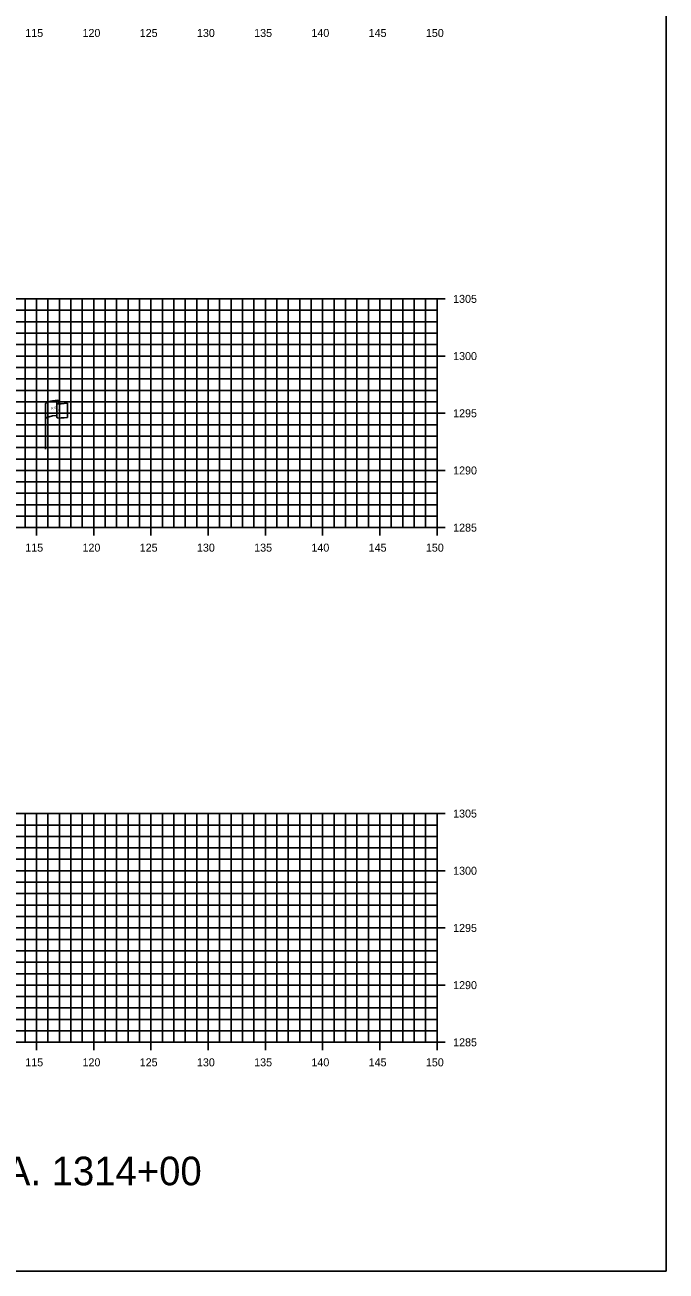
# Model space of a CAD drawing. Extents: x 674939 to 678919, y 750652 to 765176.
# Drawn here: x 678862.5 to 678918.5, y 764956.3 to 765065.2 of the extents above; entities that cross this region are included whole.
import ezdxf

# ---------------------------------------------------------------- set-up
doc = ezdxf.new("R2010")
doc.units = 0
for name, color, linetype in [('R_Axis', 7, 'Continuous'), ('R_Axis Annot', 7, 'Continuous'), ('R_Draft', 7, 'Continuous'), ('R_Grid', 7, 'Continuous'), ('R_No Plot', 7, 'Continuous'), ('S_EXIST_ROW', 7, 'Continuous')]:
    doc.layers.add(name, color=color, linetype=linetype)

msp = doc.modelspace()

# ---------------------------------------------------------------- linework, layer by layer
at = {"layer": 'R_Axis'}
for p, q in [((678899.23, 765041.29), (678897.83, 765041.29)), ((678898.53, 765021.29), (678898.53, 765041.29)), ((678899.23, 765036.29), (678897.83, 765036.29)), ((678899.23, 765031.29), (678897.83, 765031.29)), ((678899.23, 765026.29), (678897.83, 765026.29)), ((678863.53, 765020.59), (678863.53, 765021.99)), ((678868.53, 765020.59), (678868.53, 765021.99)), ((678873.53, 765020.59), (678873.53, 765021.99)), ((678878.53, 765020.59), (678878.53, 765021.99)), ((678883.53, 765020.59), (678883.53, 765021.99)), ((678888.53, 765020.59), (678888.53, 765021.99)), ((678893.53, 765020.59), (678893.53, 765021.99)), ((678898.53, 765020.59), (678898.53, 765021.99)), ((678598.53, 765021.29), (678898.53, 765021.29)), ((678899.23, 765021.29), (678897.83, 765021.29)), ((678899.23, 764996.29), (678897.83, 764996.29)), ((678898.53, 764976.29), (678898.53, 764996.29)), ((678899.23, 764991.29), (678897.83, 764991.29)), ((678899.23, 764986.29), (678897.83, 764986.29)), ((678899.23, 764981.29), (678897.83, 764981.29)), ((678863.53, 764975.59), (678863.53, 764976.99)), ((678868.53, 764975.59), (678868.53, 764976.99)), ((678873.53, 764975.59), (678873.53, 764976.99)), ((678878.53, 764975.59), (678878.53, 764976.99)), ((678883.53, 764975.59), (678883.53, 764976.99)), ((678888.53, 764975.59), (678888.53, 764976.99)), ((678893.53, 764975.59), (678893.53, 764976.99)), ((678898.53, 764975.59), (678898.53, 764976.99)), ((678598.53, 764976.29), (678898.53, 764976.29)), ((678899.23, 764976.29), (678897.83, 764976.29))]:
    msp.add_line(p, q, dxfattribs=at)
at = {"layer": 'R_Grid'}
for p, q in [((678598.53, 765041.29), (678898.53, 765041.29)), ((678862.53, 765021.29), (678862.53, 765041.29)), ((678863.53, 765021.29), (678863.53, 765041.29)), ((678864.53, 765021.29), (678864.53, 765041.29)), ((678865.53, 765021.29), (678865.53, 765041.29)), ((678866.53, 765021.29), (678866.53, 765041.29)), ((678867.53, 765021.29), (678867.53, 765041.29)), ((678868.53, 765021.29), (678868.53, 765041.29)), ((678869.53, 765021.29), (678869.53, 765041.29)), ((678870.53, 765021.29), (678870.53, 765041.29)), ((678871.53, 765021.29), (678871.53, 765041.29)), ((678872.53, 765021.29), (678872.53, 765041.29)), ((678873.53, 765021.29), (678873.53, 765041.29)), ((678874.53, 765021.29), (678874.53, 765041.29)), ((678875.53, 765021.29), (678875.53, 765041.29)), ((678876.53, 765021.29), (678876.53, 765041.29)), ((678877.53, 765021.29), (678877.53, 765041.29)), ((678878.53, 765021.29), (678878.53, 765041.29)), ((678879.53, 765021.29), (678879.53, 765041.29)), ((678880.53, 765021.29), (678880.53, 765041.29)), ((678881.53, 765021.29), (678881.53, 765041.29)), ((678882.53, 765021.29), (678882.53, 765041.29)), ((678883.53, 765021.29), (678883.53, 765041.29)), ((678884.53, 765021.29), (678884.53, 765041.29)), ((678885.53, 765021.29), (678885.53, 765041.29)), ((678886.53, 765021.29), (678886.53, 765041.29)), ((678887.53, 765021.29), (678887.53, 765041.29)), ((678888.53, 765021.29), (678888.53, 765041.29)), ((678889.53, 765021.29), (678889.53, 765041.29)), ((678890.53, 765021.29), (678890.53, 765041.29)), ((678891.53, 765021.29), (678891.53, 765041.29)), ((678892.53, 765021.29), (678892.53, 765041.29)), ((678893.53, 765021.29), (678893.53, 765041.29)), ((678894.53, 765021.29), (678894.53, 765041.29)), ((678895.53, 765021.29), (678895.53, 765041.29)), ((678896.53, 765021.29), (678896.53, 765041.29)), ((678897.53, 765021.29), (678897.53, 765041.29)), ((678898.53, 765021.29), (678898.53, 765041.29)), ((678598.53, 765040.29), (678898.53, 765040.29)), ((678598.53, 765039.29), (678898.53, 765039.29)), ((678598.53, 765038.29), (678898.53, 765038.29)), ((678598.53, 765037.29), (678898.53, 765037.29)), ((678598.53, 765036.29), (678898.53, 765036.29)), ((678598.53, 765035.29), (678898.53, 765035.29)), ((678598.53, 765034.29), (678898.53, 765034.29)), ((678598.53, 765033.29), (678898.53, 765033.29)), ((678598.53, 765032.29), (678898.53, 765032.29)), ((678598.53, 765031.29), (678898.53, 765031.29)), ((678598.53, 765030.29), (678898.53, 765030.29)), ((678598.53, 765029.29), (678898.53, 765029.29)), ((678598.53, 765028.29), (678898.53, 765028.29)), ((678598.53, 765027.29), (678898.53, 765027.29)), ((678598.53, 765026.29), (678898.53, 765026.29)), ((678598.53, 765025.29), (678898.53, 765025.29)), ((678598.53, 765024.29), (678898.53, 765024.29)), ((678598.53, 765023.29), (678898.53, 765023.29)), ((678598.53, 765022.29), (678898.53, 765022.29)), ((678598.53, 765021.29), (678898.53, 765021.29)), ((678598.53, 764996.29), (678898.53, 764996.29)), ((678598.53, 764995.29), (678898.53, 764995.29)), ((678862.53, 764976.29), (678862.53, 764996.29)), ((678863.53, 764976.29), (678863.53, 764996.29)), ((678864.53, 764976.29), (678864.53, 764996.29)), ((678865.53, 764976.29), (678865.53, 764996.29)), ((678866.53, 764976.29), (678866.53, 764996.29)), ((678867.53, 764976.29), (678867.53, 764996.29)), ((678868.53, 764976.29), (678868.53, 764996.29)), ((678869.53, 764976.29), (678869.53, 764996.29)), ((678870.53, 764976.29), (678870.53, 764996.29)), ((678871.53, 764976.29), (678871.53, 764996.29)), ((678872.53, 764976.29), (678872.53, 764996.29)), ((678873.53, 764976.29), (678873.53, 764996.29)), ((678874.53, 764976.29), (678874.53, 764996.29)), ((678875.53, 764976.29), (678875.53, 764996.29)), ((678876.53, 764976.29), (678876.53, 764996.29)), ((678877.53, 764976.29), (678877.53, 764996.29)), ((678878.53, 764976.29), (678878.53, 764996.29)), ((678879.53, 764976.29), (678879.53, 764996.29)), ((678880.53, 764976.29), (678880.53, 764996.29)), ((678881.53, 764976.29), (678881.53, 764996.29)), ((678882.53, 764976.29), (678882.53, 764996.29)), ((678883.53, 764976.29), (678883.53, 764996.29)), ((678884.53, 764976.29), (678884.53, 764996.29)), ((678885.53, 764976.29), (678885.53, 764996.29)), ((678886.53, 764976.29), (678886.53, 764996.29)), ((678887.53, 764976.29), (678887.53, 764996.29)), ((678888.53, 764976.29), (678888.53, 764996.29)), ((678889.53, 764976.29), (678889.53, 764996.29)), ((678890.53, 764976.29), (678890.53, 764996.29)), ((678891.53, 764976.29), (678891.53, 764996.29)), ((678892.53, 764976.29), (678892.53, 764996.29)), ((678893.53, 764976.29), (678893.53, 764996.29)), ((678894.53, 764976.29), (678894.53, 764996.29)), ((678895.53, 764976.29), (678895.53, 764996.29)), ((678896.53, 764976.29), (678896.53, 764996.29)), ((678897.53, 764976.29), (678897.53, 764996.29)), ((678898.53, 764976.29), (678898.53, 764996.29)), ((678598.53, 764994.29), (678898.53, 764994.29)), ((678598.53, 764993.29), (678898.53, 764993.29)), ((678598.53, 764992.29), (678898.53, 764992.29)), ((678598.53, 764991.29), (678898.53, 764991.29)), ((678598.53, 764990.29), (678898.53, 764990.29)), ((678598.53, 764989.29), (678898.53, 764989.29)), ((678598.53, 764988.29), (678898.53, 764988.29)), ((678598.53, 764987.29), (678898.53, 764987.29)), ((678598.53, 764986.29), (678898.53, 764986.29)), ((678598.53, 764985.29), (678898.53, 764985.29)), ((678598.53, 764984.29), (678898.53, 764984.29)), ((678598.53, 764983.29), (678898.53, 764983.29)), ((678598.53, 764982.29), (678898.53, 764982.29)), ((678598.53, 764981.29), (678898.53, 764981.29)), ((678598.53, 764980.29), (678898.53, 764980.29)), ((678598.53, 764979.29), (678898.53, 764979.29)), ((678598.53, 764978.29), (678898.53, 764978.29)), ((678598.53, 764977.29), (678898.53, 764977.29)), ((678598.53, 764976.29), (678898.53, 764976.29))]:
    msp.add_line(p, q, dxfattribs=at)
at = {"layer": 'R_No Plot'}
msp.add_lwpolyline([(678578.53, 764956.29), (678918.53, 764956.29), (678918.53, 765176.29), (678578.53, 765176.29)], close=True, dxfattribs=at)
at = {"layer": 'S_EXIST_ROW'}
for p, q in [((678865.48, 765032.35), (678865.48, 765032.11)), ((678864.32, 765028.15), (678864.32, 765032.1)), ((678865.32, 765032.2), (678865.32, 765032.18)), ((678865.32, 765032.18), (678865.32, 765030.96)), ((678866.25, 765032.16), (678866.25, 765030.92))]:
    msp.add_line(p, q, dxfattribs=at)
for centre, radius, start, end in [((678865.4, 765032.35), 0.0783, 263.0712, 93.9564), ((678865.39, 765032.2), 0.078, 88.6458, 274.2828), ((678865.39, 765030.96), 0.0783, 180, 273.9564)]:
    msp.add_arc(centre, radius, start, end, dxfattribs=at)
for centre, major_axis, ratio, start_param, end_param in [((678865.9, 765032.15), (-1.58, -0.04), 0.19887, 5.030368, 6.283185), ((678866.61, 765032.26), (-1.23, -0.13), 0.052933, 0.159456, 1.268315), ((678865.9, 765030.83), (-1.58, -0.04), 0.19887, 5.083035, 6.194897), ((678866.61, 765031.02), (-1.23, -0.13), 0.052933, 0.159456, 1.268315)]:
    msp.add_ellipse(centre, major_axis=major_axis, ratio=ratio, start_param=start_param, end_param=end_param, dxfattribs=at)

# ---------------------------------------------------------------- texts
at = {"layer": 'R_Axis Annot'}
for s, p in [('115', (678862.55, 765064.19)), ('120', (678867.55, 765064.19)), ('125', (678872.55, 765064.19)), ('130', (678877.55, 765064.19)), ('135', (678882.55, 765064.19)), ('140', (678887.55, 765064.19)), ('145', (678892.55, 765064.19)), ('150', (678897.55, 765064.19)), ('1305', (678899.93, 765040.94)), ('1300', (678899.93, 765035.94)), ('1295', (678899.93, 765030.94)), ('1290', (678899.93, 765025.94)), ('1285', (678899.93, 765020.94)), ('115', (678862.55, 765019.19)), ('120', (678867.55, 765019.19)), ('125', (678872.55, 765019.19)), ('130', (678877.55, 765019.19)), ('135', (678882.55, 765019.19)), ('140', (678887.55, 765019.19)), ('145', (678892.55, 765019.19)), ('150', (678897.55, 765019.19)), ('1305', (678899.93, 764995.94)), ('1300', (678899.93, 764990.94)), ('1295', (678899.93, 764985.94)), ('1290', (678899.93, 764980.94)), ('1285', (678899.93, 764975.94)), ('115', (678862.55, 764974.19)), ('120', (678867.55, 764974.19)), ('125', (678872.55, 764974.19)), ('130', (678877.55, 764974.19)), ('135', (678882.55, 764974.19)), ('140', (678887.55, 764974.19)), ('145', (678892.55, 764974.19)), ('150', (678897.55, 764974.19))]:
    msp.add_text(s, height=0.7, dxfattribs=at).set_placement(p)
at = {"layer": 'R_Draft'}
msp.add_text('STA. 1312+00 TO STA. 1314+00', height=2.5, dxfattribs=at).set_placement((678828.53, 764963.79))
at = {"layer": 'S_EXIST_ROW'}
for s, height, rotation, p in [('R ', 0.2, 9.9884, (678864.84, 765031.6)), (' O', 0.2, 9.9884, (678864.99, 765031.65)), ('W', 0.2, 351.1788, (678865.32, 765031.48)), ('DWB 11-9-07', 0.01, 90, (678865.48, 765032.12)), ('DWB 11-9-07', 0.01, 5.0717, (678866.15, 765030.92)), ('DWB 11-9-07', 0.01, 90, (678864.32, 765028.16))]:
    msp.add_text(s, height=height, rotation=rotation, dxfattribs=at).set_placement(p)

doc.saveas('drawing.dxf')
